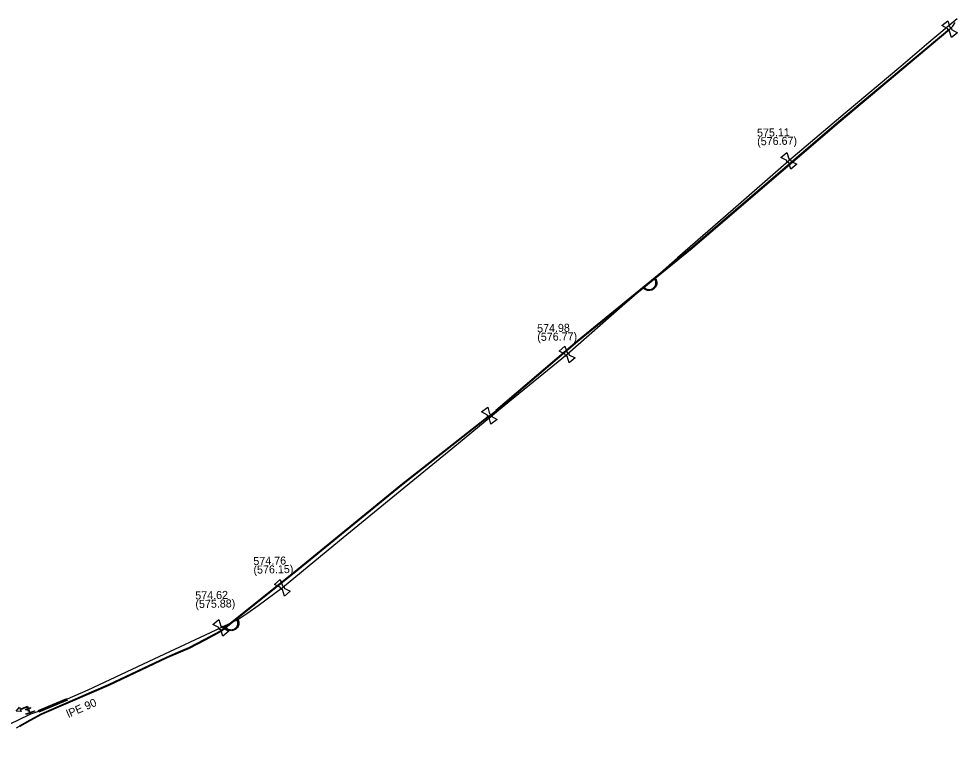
# Model space of a CAD drawing. Extents: x -643544 to -637295, y -1119190 to -1111715.
# Drawn here: x -642192.2 to -642040.4, y -1116486.5 to -1116368.1 of the extents above; entities that cross this region are included whole.
import ezdxf

# ---------------------------------------------------------------- set-up
doc = ezdxf.new("R2010")
doc.units = 0
for name, color, linetype in [('Default', 7, 'Continuous'), ('VP Chránička', 7, 'Continuous'), ('VP Chránička - okraje', 7, 'Continuous'), ('VP Hydrant', 7, 'Continuous'), ('VP Lomový bod', 7, 'Continuous'), ('VP Lomový bod - popis', 7, 'Continuous'), ('VP Nepropojené křížení', 7, 'Continuous'), ('VP Přípojka', 7, 'Continuous'), ('VP Řad', 7, 'Continuous'), ('VP Řad - popis', 7, 'Continuous'), ('VP Šoupě', 7, 'Continuous')]:
    doc.layers.add(name, color=color, linetype=linetype)

msp = doc.modelspace()

# ---------------------------------------------------------------- linework, layer by layer
at = {"layer": 'Default'}
for points in [[(-642041.03, -1116370.16), (-642041.09, -1116370.16), (-642041.14, -1116370.14), (-642041.21, -1116370.11), (-642041.27, -1116370.04), (-642041.32, -1116369.98), (-642041.33, -1116369.9), (-642041.34, -1116369.84), (-642041.33, -1116369.79)], [(-642041.01, -1116369.54), (-642040.95, -1116369.54), (-642040.9, -1116369.56), (-642040.83, -1116369.59), (-642040.77, -1116369.66), (-642040.72, -1116369.72), (-642040.71, -1116369.81), (-642040.7, -1116369.86), (-642040.71, -1116369.91)], [(-642067.14, -1116391.53), (-642067.19, -1116391.53), (-642067.24, -1116391.52), (-642067.32, -1116391.49), (-642067.38, -1116391.42), (-642067.43, -1116391.36), (-642067.45, -1116391.28), (-642067.46, -1116391.23), (-642067.45, -1116391.17)], [(-642067.14, -1116390.91), (-642067.09, -1116390.91), (-642067.03, -1116390.93), (-642066.96, -1116390.95), (-642066.9, -1116391.02), (-642066.85, -1116391.08), (-642066.83, -1116391.16), (-642066.82, -1116391.22), (-642066.83, -1116391.27)], [(-642088.89, -1116410.21), (-642088.67, -1116410.46), (-642088.6, -1116410.8), (-642088.53, -1116411.13), (-642088.65, -1116411.45), (-642088.77, -1116411.77), (-642089, -1116411.98), (-642089.24, -1116412.18), (-642089.57, -1116412.26), (-642089.9, -1116412.34), (-642090.23, -1116412.22), (-642090.55, -1116412.1), (-642090.77, -1116411.86)], [(-642090.65, -1116411.76), (-642090.46, -1116411.97), (-642090.18, -1116412.07), (-642089.89, -1116412.17), (-642089.6, -1116412.11), (-642089.31, -1116412.04), (-642089.11, -1116411.86), (-642088.9, -1116411.68), (-642088.79, -1116411.4), (-642088.69, -1116411.12), (-642088.75, -1116410.83), (-642088.82, -1116410.53), (-642089, -1116410.32)], [(-642103.15, -1116422.98), (-642103.2, -1116422.98), (-642103.25, -1116422.97), (-642103.33, -1116422.94), (-642103.39, -1116422.87), (-642103.44, -1116422.81), (-642103.46, -1116422.73), (-642103.47, -1116422.68), (-642103.46, -1116422.62)], [(-642103.15, -1116422.36), (-642103.1, -1116422.36), (-642103.05, -1116422.38), (-642102.97, -1116422.4), (-642102.91, -1116422.47), (-642102.86, -1116422.53), (-642102.84, -1116422.61), (-642102.83, -1116422.67), (-642102.84, -1116422.72)], [(-642115.79, -1116432.94), (-642115.84, -1116432.94), (-642115.89, -1116432.92), (-642115.97, -1116432.88), (-642116.02, -1116432.82), (-642116.07, -1116432.75), (-642116.08, -1116432.67), (-642116.09, -1116432.61), (-642116.08, -1116432.56)], [(-642115.75, -1116432.32), (-642115.7, -1116432.32), (-642115.65, -1116432.34), (-642115.57, -1116432.38), (-642115.52, -1116432.44), (-642115.47, -1116432.51), (-642115.46, -1116432.59), (-642115.45, -1116432.65), (-642115.46, -1116432.7)], [(-642149.38, -1116460.88), (-642149.43, -1116460.88), (-642149.48, -1116460.87), (-642149.56, -1116460.84), (-642149.62, -1116460.77), (-642149.67, -1116460.71), (-642149.69, -1116460.63), (-642149.7, -1116460.58), (-642149.69, -1116460.52)], [(-642149.38, -1116460.26), (-642149.33, -1116460.26), (-642149.28, -1116460.28), (-642149.2, -1116460.3), (-642149.14, -1116460.37), (-642149.09, -1116460.43), (-642149.07, -1116460.51), (-642149.06, -1116460.57), (-642149.07, -1116460.62)], [(-642156.57, -1116465.75), (-642156.43, -1116466.04), (-642156.45, -1116466.39), (-642156.47, -1116466.73), (-642156.67, -1116467.01), (-642156.87, -1116467.28), (-642157.15, -1116467.42), (-642157.43, -1116467.56), (-642157.77, -1116467.54), (-642158.11, -1116467.53), (-642158.4, -1116467.33), (-642158.68, -1116467.13), (-642158.82, -1116466.84)], [(-642158.68, -1116466.77), (-642158.55, -1116467.03), (-642158.31, -1116467.2), (-642158.06, -1116467.37), (-642157.76, -1116467.39), (-642157.47, -1116467.4), (-642157.22, -1116467.28), (-642156.97, -1116467.16), (-642156.8, -1116466.92), (-642156.62, -1116466.68), (-642156.6, -1116466.38), (-642156.59, -1116466.08), (-642156.71, -1116465.82)], [(-642159.36, -1116467.41), (-642159.41, -1116467.41), (-642159.46, -1116467.4), (-642159.54, -1116467.37), (-642159.6, -1116467.3), (-642159.65, -1116467.24), (-642159.67, -1116467.16), (-642159.68, -1116467.11), (-642159.67, -1116467.05)], [(-642159.36, -1116466.79), (-642159.31, -1116466.79), (-642159.26, -1116466.81), (-642159.18, -1116466.83), (-642159.12, -1116466.9), (-642159.07, -1116466.96), (-642159.05, -1116467.04), (-642159.04, -1116467.1), (-642159.05, -1116467.15)]]:
    msp.add_open_spline(points, degree=3, dxfattribs=at)
at = {"layer": 'VP Chránička'}
for points in [[(-642114.68, -1116431.78), (-642108.08, -1116426.15), (-642101.47, -1116420.52), (-642082.87, -1116405.39), (-642059, -1116384.92), (-642041.02, -1116369.85)], [(-642192.04, -1116483.05), (-642190.29, -1116482.07), (-642188.54, -1116481.1), (-642180.33, -1116477.55), (-642177.6, -1116476.37), (-642172.87, -1116474.14), (-642168.14, -1116471.9), (-642166.34, -1116471.13), (-642164.55, -1116470.36), (-642161.96, -1116469), (-642159.37, -1116467.64), (-642147.52, -1116458.14), (-642130.1, -1116443.9), (-642115.77, -1116432.63)], [(-642188.97, -1116480.65), (-642184.32, -1116478.68)]]:
    msp.add_lwpolyline(points, dxfattribs=at)
at = {"layer": 'VP Chránička - okraje'}
for points in [[(-642114.73, -1116431.72), (-642108.12, -1116426.09), (-642101.52, -1116420.46), (-642082.92, -1116405.33), (-642059.05, -1116384.86), (-642041.07, -1116369.79)], [(-642040.97, -1116369.91), (-642058.95, -1116384.98), (-642082.82, -1116405.45), (-642101.42, -1116420.58), (-642108.03, -1116426.21), (-642114.63, -1116431.84)], [(-642192.08, -1116482.98), (-642190.33, -1116482.01), (-642188.57, -1116481.03), (-642180.36, -1116477.48), (-642177.63, -1116476.3), (-642168.17, -1116471.83), (-642166.37, -1116471.06), (-642164.58, -1116470.29), (-642161.99, -1116468.93), (-642159.41, -1116467.58), (-642147.57, -1116458.08), (-642130.15, -1116443.84), (-642115.82, -1116432.57)], [(-642115.72, -1116432.69), (-642130.05, -1116443.96), (-642147.47, -1116458.2), (-642159.33, -1116467.7), (-642161.93, -1116469.07), (-642164.52, -1116470.43), (-642166.32, -1116471.2), (-642168.11, -1116471.97), (-642177.57, -1116476.44), (-642180.31, -1116477.62), (-642188.51, -1116481.17), (-642190.25, -1116482.14), (-642192, -1116483.12)], [(-642189.03, -1116480.51), (-642184.38, -1116478.54)], [(-642184.26, -1116478.82), (-642188.91, -1116480.79)]]:
    msp.add_lwpolyline(points, dxfattribs=at)
at = {"layer": 'VP Hydrant'}
msp.add_lwpolyline([(-642190.76, -1116480.2), (-642190.85, -1116479.97), (-642191.9, -1116480.39), (-642191.78, -1116480.68), (-642192.62, -1116480.61), (-642192.06, -1116479.98), (-642191.94, -1116480.27), (-642190.78, -1116479.81), (-642190.64, -1116480.16), (-642190.3, -1116480.02), (-642190.25, -1116480.14), (-642190.6, -1116480.27), (-642190.46, -1116480.62), (-642190.58, -1116480.66), (-642190.71, -1116480.32), (-642191.06, -1116480.46), (-642191.11, -1116480.34), (-642190.76, -1116480.2)], dxfattribs=at)
at = {"layer": 'VP Lomový bod'}
for points in [[(-642041.33, -1116369.79), (-642042.28, -1116369.26), (-642041.3, -1116368.48), (-642041.01, -1116369.54)], [(-642039.76, -1116370.44), (-642040.74, -1116371.22), (-642041.03, -1116370.16)], [(-642040.71, -1116369.91), (-642039.76, -1116370.44)], [(-642067.45, -1116391.17), (-642068.43, -1116390.68), (-642067.48, -1116389.86), (-642067.14, -1116390.91)], [(-642065.85, -1116391.76), (-642066.8, -1116392.58), (-642067.14, -1116391.53)], [(-642066.83, -1116391.27), (-642065.85, -1116391.76)], [(-642103.46, -1116422.62), (-642104.44, -1116422.13), (-642103.49, -1116421.31), (-642103.15, -1116422.36)], [(-642101.86, -1116423.21), (-642102.81, -1116424.03), (-642103.15, -1116422.98)], [(-642102.84, -1116422.72), (-642101.86, -1116423.21)], [(-642116.08, -1116432.56), (-642117.02, -1116432), (-642116.02, -1116431.25), (-642115.75, -1116432.32)], [(-642115.46, -1116432.7), (-642114.52, -1116433.26)], [(-642114.52, -1116433.26), (-642115.52, -1116434.01), (-642115.79, -1116432.94)], [(-642149.69, -1116460.52), (-642150.67, -1116460.03), (-642149.72, -1116459.21), (-642149.38, -1116460.26)], [(-642148.09, -1116461.11), (-642149.04, -1116461.93), (-642149.38, -1116460.88)], [(-642149.07, -1116460.62), (-642148.09, -1116461.11)], [(-642159.67, -1116467.05), (-642160.65, -1116466.56), (-642159.7, -1116465.74), (-642159.36, -1116466.79)], [(-642158.07, -1116467.64), (-642159.02, -1116468.46), (-642159.36, -1116467.41)], [(-642159.05, -1116467.15), (-642158.07, -1116467.64)]]:
    msp.add_lwpolyline(points, dxfattribs=at)
at = {"layer": 'VP Nepropojené křížení'}
for points in [[(-642089, -1116410.32), (-642088.89, -1116410.21)], [(-642090.77, -1116411.86), (-642090.65, -1116411.76)], [(-642156.71, -1116465.82), (-642156.57, -1116465.75)], [(-642158.82, -1116466.84), (-642158.68, -1116466.77)]]:
    msp.add_lwpolyline(points, dxfattribs=at)
at = {"layer": 'VP Přípojka'}
msp.add_lwpolyline([(-642190.3, -1116481.11), (-642190.31, -1116480.84), (-642190.49, -1116480.63)], dxfattribs=at)
at = {"layer": 'VP Řad'}
for points in [[(-642039.79, -1116368.14), (-642044.38, -1116372.01), (-642048.96, -1116375.88), (-642057.97, -1116383.48), (-642067.14, -1116391.22), (-642076.18, -1116399.11), (-642085.22, -1116407.01), (-642089.83, -1116411.04), (-642094.18, -1116414.84), (-642103.15, -1116422.67), (-642112.43, -1116430.28), (-642121.71, -1116437.89), (-642130.82, -1116445.35), (-642140.1, -1116452.96), (-642149.38, -1116460.57), (-642153.3, -1116463.5), (-642154.99, -1116464.69), (-642156.47, -1116465.7), (-642157.7, -1116466.29), (-642159.36, -1116467.1), (-642170.23, -1116472.18), (-642180.98, -1116477.2), (-642184.32, -1116478.68), (-642188.97, -1116480.65), (-642190.3, -1116481.11), (-642190.61, -1116481.26), (-642201.41, -1116486.49)], [(-642192.53, -1116483.33), (-642192.04, -1116483.05), (-642188.54, -1116481.1), (-642183.07, -1116478.74), (-642177.6, -1116476.37), (-642172.87, -1116474.14), (-642168.14, -1116471.9), (-642164.55, -1116470.36), (-642161.96, -1116469), (-642159.37, -1116467.64), (-642153.45, -1116462.89), (-642147.52, -1116458.14), (-642138.81, -1116451.02), (-642130.1, -1116443.9), (-642122.94, -1116438.27), (-642115.77, -1116432.63), (-642114.68, -1116431.78), (-642108.08, -1116426.15), (-642101.47, -1116420.52), (-642092.17, -1116412.96), (-642082.87, -1116405.39), (-642070.94, -1116395.16), (-642059, -1116384.92), (-642050.01, -1116377.39), (-642046.08, -1116374.09), (-642041.02, -1116369.85), (-642040.77, -1116369.61), (-642040.51, -1116369.38), (-642040.11, -1116368.75)]]:
    msp.add_lwpolyline(points, dxfattribs=at)
at = {"layer": 'VP Šoupě'}
msp.add_lwpolyline([(-642189.59, -1116480.62), (-642191, -1116481.14), (-642191.03, -1116481.06), (-642189.62, -1116480.54), (-642189.59, -1116480.62)], dxfattribs=at)

# ---------------------------------------------------------------- texts
at = {"layer": 'VP Lomový bod - popis'}
for s, p in [('575.11', (-642072.29, -1116387.31)), ('(576.67)', (-642072.27, -1116388.71)), ('574.98', (-642108, -1116419.08)), ('(576.77)', (-642107.98, -1116420.48)), ('574.76', (-642154.08, -1116456.89)), ('(576.15)', (-642154.06, -1116458.29)), ('574.62', (-642163.51, -1116462.47)), ('(575.88)', (-642163.49, -1116463.87))]:
    msp.add_text(s, height=1.3, rotation=1, dxfattribs=at).set_placement(p)
at = {"layer": 'VP Řad - popis'}
msp.add_text('lPE 90', height=1.3, rotation=23.3816, dxfattribs=at).set_placement((-642184.1, -1116481.72))

doc.saveas('drawing.dxf')
